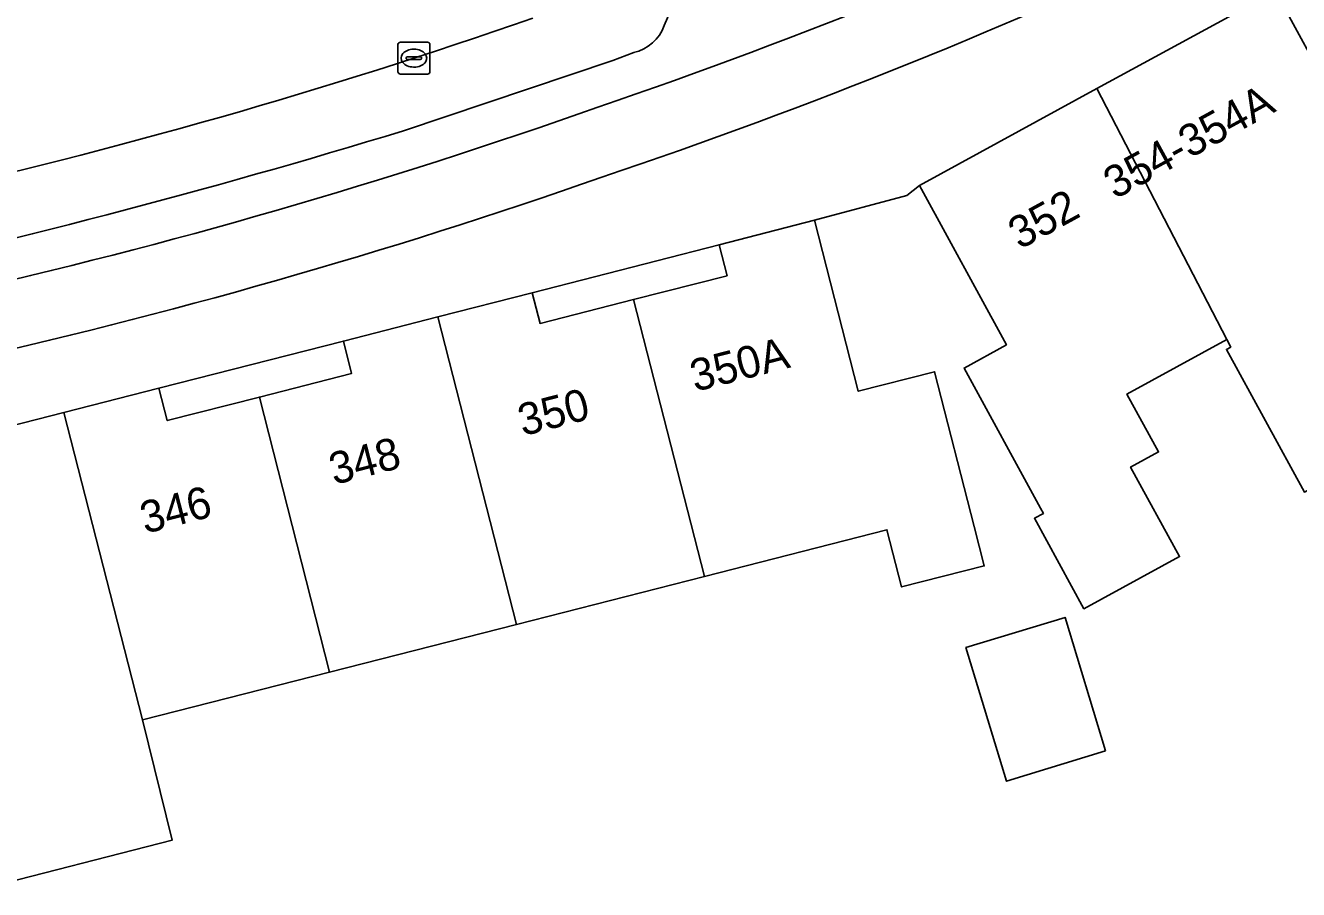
# Model space of a CAD drawing. Extents: x 163008 to 163854, y 382777 to 383982.
# Drawn here: x 163355.44 to 163395.33, y 383598.8 to 383625.89 of the extents above; entities that cross this region are included whole.
import ezdxf

# ---------------------------------------------------------------- set-up
doc = ezdxf.new("R2010")
doc.units = 0
for name, color, linetype in [('IMGEO_Berm_open', 7, 'Continuous'), ('IMGEO_Erf', 7, 'Continuous'), ('IMGEO_Fietspad_open', 7, 'Continuous'), ('IMGEO_Kolk', 7, 'Continuous'), ('IMGEO_Pand', 7, 'Continuous'), ('IMGEO_Pand_nummerreeks', 7, 'Continuous'), ('IMGEO_Parkeervlak_open', 7, 'Continuous'), ('IMGEO_Rijbaan_lokaal_gesloten', 7, 'Continuous'), ('IMGEO_Voetpad_open', 7, 'Continuous')]:
    doc.layers.add(name, color=color, linetype=linetype)

msp = doc.modelspace()

# ---------------------------------------------------------------- linework, layer by layer
at = {"layer": 'IMGEO_Berm_open'}
for points in [[(163375.826, 383626.766), (163375.455, 383625.888)], [(163374.495, 383625.038), (163373.84, 383624.788), (163367.28, 383622.589)]]:
    msp.add_lwpolyline(points, dxfattribs=at)
for centre, radius, start, end in [((163314.536, 383794.739), 181.233, 288.74451, 295.17544), ((163374.202, 383626.336), 1.33, 282.7059, 340.3385), ((163313.351, 383792.85), 179.834, 282.52936, 289.29543), ((163299.977, 383842.201), 229.694, 282.22014, 287.03833)]:
    msp.add_arc(centre, radius, start, end, dxfattribs=at)
at = {"layer": 'IMGEO_Erf'}
msp.add_lwpolyline([(163395.515, 383611.263), (163393.072, 383615.734), (163393.207, 383615.808), (163393.085, 383616.044), (163389.953, 383614.333), (163390.942, 383612.523), (163390.069, 383612.046), (163391.6, 383609.242), (163388.603, 383607.606), (163387.054, 383610.441), (163387.336, 383610.595), (163387.244, 383610.763), (163384.847, 383615.151), (163386.178, 383615.879), (163383.452, 383620.871), (163383.051, 383620.553), (163380.164, 383619.78), (163381.533, 383614.422), (163383.925, 383615.033), (163385.163, 383610.186), (163385.479, 383608.95), (163382.89, 383608.289), (163382.433, 383610.081), (163376.715, 383608.62), (163370.822, 383607.115), (163364.966, 383605.619), (163359.101, 383604.12), (163360.037, 383600.352), (163353.995, 383598.804)], dxfattribs=at)
for points in [[(163371.317, 383617.509), (163371.563, 383616.547), (163374.492, 383617.295), (163377.422, 383618.043), (163377.173, 383619.016)], [(163359.618, 383614.515), (163359.877, 383613.503), (163362.766, 383614.241), (163365.657, 383614.979), (163365.397, 383615.997)], [(163389.282, 383603.149), (163386.179, 383602.198), (163384.909, 383606.39), (163388.015, 383607.331)]]:
    msp.add_lwpolyline(points, close=True, dxfattribs=at)
at = {"layer": 'IMGEO_Fietspad_open'}
for centre, radius, start, end in [((163314.536, 383794.739), 181.233, 288.74451, 295.17544), ((163317.027, 383788.5), 176.64, 288.64414, 295.32562), ((163313.351, 383792.85), 179.834, 282.52936, 289.29543), ((163313.597, 383792.234), 181.287, 282.5314, 289.29388)]:
    msp.add_arc(centre, radius, start, end, dxfattribs=at)
at = {"layer": 'IMGEO_Kolk'}
for p, q in [((163367.108, 383624.437), (163367.108, 383625.289)), ((163367.183, 383625.363), (163368.035, 383625.363)), ((163367.596, 383625.143), (163367.621, 383625.143)), ((163368.109, 383625.289), (163368.109, 383624.437)), ((163367.367, 383624.857), (163367.367, 383624.869)), ((163367.805, 383624.82), (163367.407, 383624.82)), ((163367.41, 383624.906), (163367.808, 383624.906)), ((163367.619, 383624.583), (163367.594, 383624.583)), ((163367.851, 383624.869), (163367.851, 383624.857)), ((163368.035, 383624.363), (163367.183, 383624.363))]:
    msp.add_line(p, q, dxfattribs=at)
for points in [[(163367.108, 383624.437), (163367.108, 383625.289)], [(163367.183, 383625.363), (163368.035, 383625.363)], [(163368.109, 383625.289), (163368.109, 383624.437)], [(163368.035, 383624.363), (163367.183, 383624.363)]]:
    msp.add_lwpolyline(points, dxfattribs=at)
for centre, radius, start, end in [((163367.185, 383625.287), 0.0765, 91.552, 178.448), ((163367.185, 383625.287), 0.0765, 91.552, 178.448), ((163368.033, 383625.287), 0.0765, 1.552, 88.448), ((163368.033, 383625.287), 0.0765, 1.552, 88.448), ((163367.407, 383624.866), 0.0403, 85.8775, 175.7526), ((163367.404, 383624.856), 0.0366, 178.938, 274.7102), ((163367.808, 383624.863), 0.043, 264.8664, 352.4533), ((163367.812, 383624.868), 0.0386, 1.7309, 96.639), ((163367.185, 383624.439), 0.0765, 181.552, 268.448), ((163367.185, 383624.439), 0.0765, 181.552, 268.448), ((163368.033, 383624.439), 0.0765, 271.552, 358.448), ((163368.033, 383624.439), 0.0765, 271.552, 358.448)]:
    msp.add_arc(centre, radius, start, end, dxfattribs=at)
for centre, major_axis, ratio, start_param, end_param in [((163367.595, 383624.863), (-0.387, 0.002), 0.722429, 4.712389, 7.853982), ((163367.62, 383624.863), (-0.39, 0.002), 0.717154, 1.570796, 4.712389)]:
    msp.add_ellipse(centre, major_axis=major_axis, ratio=ratio, start_param=start_param, end_param=end_param, dxfattribs=at)
at = {"layer": 'IMGEO_Pand'}
for points in [[(163411.052, 383626.133), (163406.878, 383633.668), (163394.603, 383626.963), (163398.924, 383619.053), (163398.828, 383618.298), (163400.52, 383612.568), (163404.133, 383613.74), (163402.784, 383618.404), (163406.367, 383619.486), (163406.259, 383619.891), (163405.901, 383620.962), (163405.308, 383623.01), (163406.544, 383623.686), (163408.97, 383625.012)], [(163398.924, 383619.053), (163394.603, 383626.963), (163389.014, 383623.909), (163393.085, 383616.044), (163393.207, 383615.808), (163393.072, 383615.734), (163395.515, 383611.263), (163398.485, 383612.885), (163400.52, 383612.568), (163398.828, 383618.298)], [(163393.085, 383616.044), (163389.014, 383623.909), (163383.452, 383620.871), (163386.178, 383615.879), (163384.847, 383615.151), (163387.244, 383610.763), (163387.336, 383610.595), (163387.054, 383610.441), (163388.603, 383607.606), (163391.6, 383609.242), (163390.069, 383612.046), (163390.942, 383612.523), (163389.953, 383614.333)], [(163374.492, 383617.295), (163376.715, 383608.62), (163382.433, 383610.081), (163382.89, 383608.289), (163385.479, 383608.95), (163385.163, 383610.186), (163383.925, 383615.033), (163381.533, 383614.422), (163380.164, 383619.78), (163377.173, 383619.016), (163377.422, 383618.043)], [(163374.492, 383617.295), (163371.563, 383616.547), (163371.317, 383617.509), (163368.355, 383616.752), (163370.822, 383607.115), (163376.715, 383608.62)], [(163370.822, 383607.115), (163368.355, 383616.752), (163365.397, 383615.997), (163365.657, 383614.979), (163362.766, 383614.241), (163364.966, 383605.619)], [(163364.966, 383605.619), (163362.766, 383614.241), (163359.877, 383613.503), (163359.618, 383614.515), (163356.638, 383613.754), (163359.101, 383604.12)], [(163356.638, 383613.754), (163353.654, 383612.992), (163353.916, 383611.967), (163350.821, 383611.177), (163352.063, 383606.318), (163353.029, 383602.569), (163353.995, 383598.804), (163360.037, 383600.352), (163359.101, 383604.12)], [(163389.282, 383603.149), (163388.015, 383607.331), (163384.909, 383606.39), (163386.179, 383602.198)]]:
    msp.add_lwpolyline(points, close=True, dxfattribs=at)
at = {"layer": 'IMGEO_Parkeervlak_open'}
for points in [[(163375.455, 383625.888), (163375.826, 383626.766)], [(163367.28, 383622.589), (163373.84, 383624.788), (163374.495, 383625.038)]]:
    msp.add_lwpolyline(points, dxfattribs=at)
for centre, radius, start, end in [((163313.049, 383792.858), 176.632, 282.58799, 289.26685), ((163374.202, 383626.336), 1.33, 282.7059, 340.3385), ((163299.977, 383842.201), 229.694, 282.22014, 287.03833)]:
    msp.add_arc(centre, radius, start, end, dxfattribs=at)
at = {"layer": 'IMGEO_Rijbaan_lokaal_gesloten'}
msp.add_arc((163313.049, 383792.858), 176.632, 282.58799, 289.26685, dxfattribs=at)
at = {"layer": 'IMGEO_Voetpad_open'}
msp.add_lwpolyline([(163353.654, 383612.992), (163356.638, 383613.754), (163359.618, 383614.515), (163365.397, 383615.997), (163368.355, 383616.752), (163371.317, 383617.509), (163377.173, 383619.016), (163380.164, 383619.78), (163383.051, 383620.553), (163383.452, 383620.871), (163389.014, 383623.909), (163394.603, 383626.963), (163406.878, 383633.668), (163412.674, 383636.834), (163420.817, 383641.099)], dxfattribs=at)
for centre, radius, start, end in [((163317.027, 383788.5), 176.64, 288.64414, 295.32562), ((163313.597, 383792.234), 181.287, 282.5314, 289.29388)]:
    msp.add_arc(centre, radius, start, end, dxfattribs=at)

# ---------------------------------------------------------------- texts
at = {"layer": 'IMGEO_Pand_nummerreeks'}
for s, rotation, p in [('354-354A', 28.7281, (163389.579, 383620.425)), ('352', 28.6536, (163386.593, 383618.85)), ('350A', 14.3235, (163376.416, 383614.401)), ('350', 14.4912, (163371.022, 383613.01)), ('348', 14.4912, (163365.104, 383611.481)), ('346', 14.4912, (163359.183, 383609.95))]:
    msp.add_text(s, height=1, rotation=rotation, dxfattribs=at).set_placement(p)

doc.saveas('drawing.dxf')
